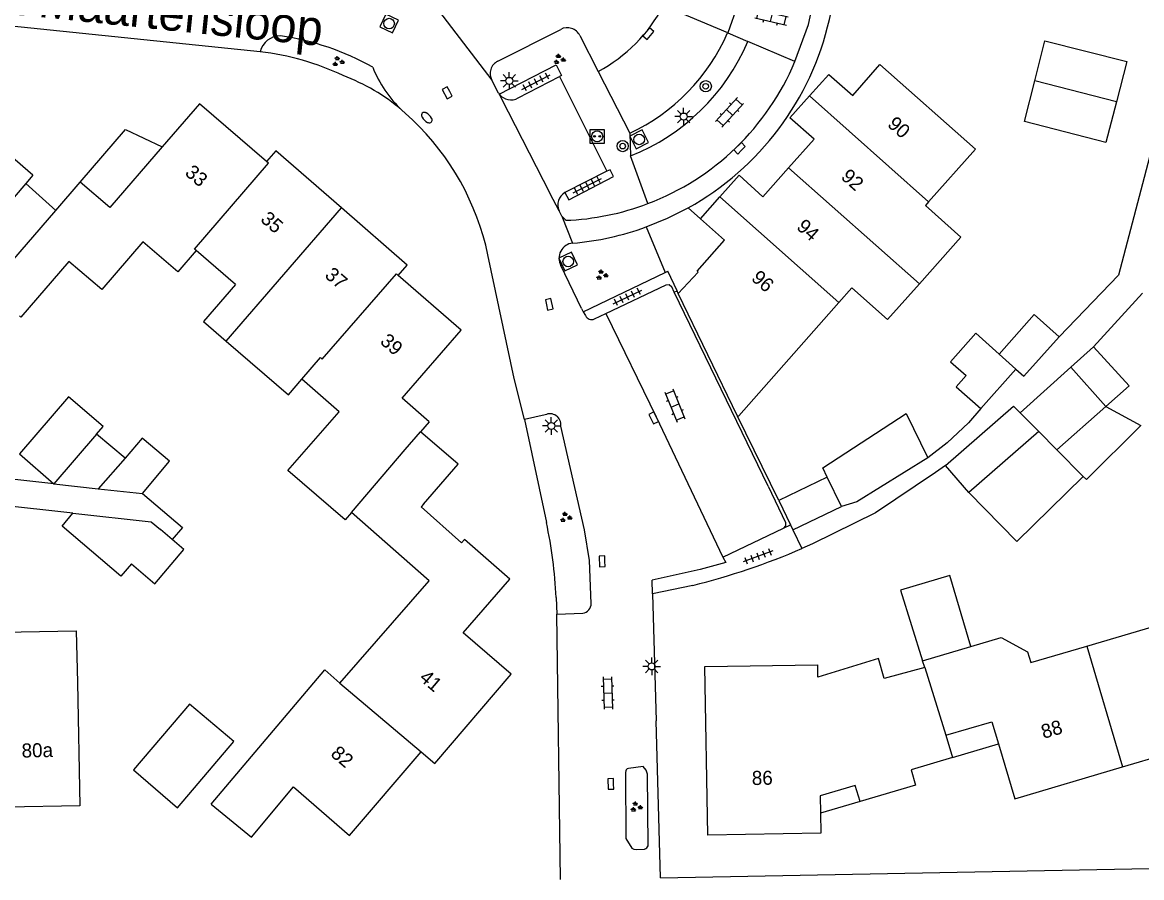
# Model space of a CAD drawing. Extents: x 126000 to 131009, y 393000 to 395500.
# Drawn here: x 130552.1 to 130631.7, y 394849.3 to 394910.1 of the extents above; entities that cross this region are included whole.
import ezdxf

# ---------------------------------------------------------------- set-up
doc = ezdxf.new("R2010")
doc.units = 0
for name, color, linetype in [('gg-afsc-erfafscheiding', 7, 'Continuous'), ('gg-afsc-muur', 7, 'Continuous'), ('gg-anno-huisnummerreeks BGT', 7, 'Continuous'), ('gg-anno-openbare ruimte label', 7, 'Continuous'), ('gg-bbg-bijgebouw', 7, 'Continuous'), ('gg-bbg-gedigitaliseerde bebouwing', 7, 'Continuous'), ('gg-bbg-gedigitaliseerde bijgebouw', 7, 'Continuous'), ('gg-bbg-hoofdgebouw', 7, 'Continuous'), ('gg-bbg-luifel en loopbrug', 7, 'Continuous'), ('gg-bbg-tussenscheiding', 7, 'Continuous'), ('gg-knt-verharding', 7, 'Continuous'), ('gg-knt-verharding nz', 7, 'Continuous'), ('gt-grn-groengrens', 7, 'Continuous'), ('gt-grn-vlakafsluiter', 7, 'Continuous'), ('gt-grn-weggrens', 7, 'Continuous'), ('gt-symb-boom', 7, 'Continuous'), ('gt-symb-brandkraan', 7, 'Continuous'), ('gt-symb-groenvak', 7, 'Continuous'), ('gt-symb-klinker verharding', 7, 'Continuous'), ('gt-symb-kolk', 7, 'Continuous'), ('gt-symb-laadpunt elektrisch vervoer', 7, 'Continuous'), ('gt-symb-lichtmast', 7, 'Continuous'), ('gt-symb-rioolschacht', 7, 'Continuous'), ('gt-symb-tegel verharding', 7, 'Continuous')]:
    doc.layers.add(name, color=color, linetype=linetype)

# ---------------------------------------------------------------- blocks, each defined once
blk = doc.blocks.new('gt0-KOLK')
at = {"layer": 'gt-symb-kolk'}
blk.add_lwpolyline([(0, 0), (0.375, 0), (0.375, 0.4), (-0.375, 0.4), (-0.375, 0), (0, 0)], dxfattribs=at)
blk = doc.blocks.new('gt0-KL1')
at = {"layer": 'gt-symb-klinker verharding'}
for p, q in [((-1.15, 0.3), (1.15, 0.3)), ((-1, -0.3), (-1, 0.3)), ((-0.5, 0.3), (-0.5, 0.45)), ((0, -0.3), (0, 0.3)), ((0.5, 0.3), (0.5, 0.45)), ((1, -0.3), (1, 0.3)), ((-1.15, -0.3), (1.15, -0.3)), ((-0.5, -0.45), (-0.5, -0.3)), ((0.5, -0.45), (0.5, -0.3))]:
    blk.add_line(p, q, dxfattribs=at)
blk = doc.blocks.new('gt0-LEV')
at = {"layer": 'gt-symb-laadpunt elektrisch vervoer'}
blk.add_lwpolyline([(-0.486, 0.501), (0.486, 0.501), (0.486, -0.499), (-0.486, -0.499)], close=True, dxfattribs=at)
for centre, radius in [((0, 0), 0.393), ((-0.186, 0), 0.0566), ((0.186, 0), 0.0566)]:
    blk.add_circle(centre, radius, dxfattribs=at)
blk = doc.blocks.new('gt0-BOOM')
at = {"layer": 'gt-symb-boom'}
for radius in [0.4, 0.2]:
    blk.add_circle((0, 0), radius, dxfattribs=at)
blk = doc.blocks.new('gt0-RS')
at = {"layer": 'gt-symb-rioolschacht'}
blk.add_lwpolyline([(-0.5, -0.5), (0.5, -0.5), (0.5, 0.5), (-0.5, 0.5)], close=True, dxfattribs=at)
blk.add_circle((0, 0), 0.375, dxfattribs=at)
blk = doc.blocks.new('gt0-LMAST')
at = {"layer": 'gt-symb-lichtmast'}
for p, q in [((-0.182, 0.173), (-0.447, 0.438)), ((-0.005, 0.246), (-0.005, 0.621)), ((0.172, 0.173), (0.437, 0.438)), ((-0.255, -0.004), (-0.63, -0.004)), ((-0.182, -0.181), (-0.447, -0.446)), ((-0.005, -0.254), (-0.005, -0.629)), ((0.437, -0.446), (0.172, -0.181)), ((0.245, -0.004), (0.62, -0.004))]:
    blk.add_line(p, q, dxfattribs=at)
blk.add_circle((-0.005, -0.004), 0.25, dxfattribs=at)
blk = doc.blocks.new('gt0-GRVAK')
at = {"layer": 'gt-symb-groenvak'}
for p, q in [((-0.11, 0.189), (-0.228, 0.24)), ((-0.182, 0.153), (0.088, 0.153)), ((-0.091, 0.211), (-0.156, 0.322)), ((-0.047, 0.214), (-0.047, 0.393)), ((-0.004, 0.211), (0.061, 0.322)), ((0.015, 0.189), (0.133, 0.24)), ((0.262, -0.052), (0.197, 0.059)), ((0.305, -0.049), (0.305, 0.13)), ((0.349, -0.052), (0.414, 0.059)), ((-0.245, -0.228), (-0.363, -0.177)), ((-0.318, -0.264), (-0.047, -0.264)), ((-0.226, -0.206), (-0.291, -0.095)), ((-0.183, -0.203), (-0.183, -0.024)), ((-0.139, -0.206), (-0.074, -0.095)), ((-0.12, -0.228), (-0.002, -0.177)), ((0.243, -0.074), (0.125, -0.023)), ((0.17, -0.11), (0.441, -0.11)), ((0.368, -0.074), (0.486, -0.023))]:
    blk.add_line(p, q, dxfattribs=at)
blk = doc.blocks.new('gt0-TEG1')
at = {"layer": 'gt-symb-tegel verharding'}
for p, q in [((-1.125, 0), (1.125, 0)), ((-0.9, -0.25), (-0.9, 0.25)), ((-0.45, -0.25), (-0.45, 0.25)), ((0, -0.25), (0, 0.25)), ((0.45, -0.25), (0.45, 0.25)), ((0.9, -0.25), (0.9, 0.25))]:
    blk.add_line(p, q, dxfattribs=at)
blk = doc.blocks.new('gt0-BR')
at = {"layer": 'gt-symb-brandkraan'}
for centre, radius, start, end in [((-0.244, 0), 0.206, 107.56694, 252.43307), ((0.599, -2.664), 3, 106.89205, 107.56694), ((0, -0.691), 0.938, 73.10799, 106.89205), ((-0.599, -2.664), 3, 72.43309, 73.10799), ((0.244, 0), 0.206, 287.56695, 72.43309), ((0.599, 2.664), 3, 252.43307, 253.10797), ((0, 0.691), 0.938, 253.10797, 286.89206), ((-0.599, 2.664), 3, 286.89206, 287.56695)]:
    blk.add_arc(centre, radius, start, end, dxfattribs=at)

msp = doc.modelspace()

# ---------------------------------------------------------------- linework, layer by layer
at = {"layer": 'gg-afsc-erfafscheiding'}
for p, q in [((130628.25, 394887.05), (130631.73, 394890.86)), ((130555.726, 394875.219), (130541.814, 394876.738)), ((130599.778, 394870.094), (130596.908, 394869.487)), ((130596.908, 394869.487), (130597.166, 394860.471))]:
    msp.add_line(p, q, dxfattribs=at)
for points in [[(130635.11, 394915.407), (130635.077, 394914.185), (130634.544, 394909.346), (130630.023, 394892.122), (130625.81, 394887.75)], [(130554.38, 394877.31), (130534.129, 394879.564), (130528.937, 394883.934)], [(130620.23, 394882.65), (130619.373, 394881.648), (130617.858, 394880.229), (130616.479, 394879.147)], [(130617.72, 394878.62), (130617.01, 394878.11), (130612.745, 394875.25), (130608.273, 394873.044), (130607.531, 394872.715)], [(130560.67, 394876.61), (130563.503, 394874.194), (130562.775, 394873.34)]]:
    msp.add_lwpolyline(points, dxfattribs=at)
msp.add_arc((130588.038, 394917.599), 48.934, 283.88159, 293.47536, dxfattribs=at)
at = {"layer": 'gg-afsc-muur'}
msp.add_line((130605.887, 394876.116), (130602.959, 394882.106), dxfattribs=at)
at = {"layer": 'gg-bbg-bijgebouw'}
for p, q in [((130609.328, 394877.776), (130605.887, 394876.116)), ((130610.333, 394875.696), (130609.328, 394877.776)), ((130605.887, 394876.116), (130606.718, 394874.396)), ((130606.893, 394874.034), (130610.333, 394875.696)), ((130606.718, 394874.396), (130606.893, 394874.034)), ((130560.02, 394856.995), (130563.148, 394854.284))]:
    msp.add_line(p, q, dxfattribs=at)
at = {"layer": 'gg-bbg-gedigitaliseerde bebouwing'}
for p, q in [((130616.532, 394897.342), (130616.298, 394897.079)), ((130567.288, 394891.469), (130564.49, 394893.88)), ((130616.1, 394864.74), (130619.535, 394865.753)), ((130623.788, 394864.6), (130627.77, 394865.78)), ((130616.25, 394864.26), (130616.1, 394864.74)), ((130565.558, 394854.554), (130573.62, 394864.1)), ((130573.62, 394864.1), (130574.7, 394863.15)), ((130556.04, 394863.19), (130556.223, 394854.43))]:
    msp.add_line(p, q, dxfattribs=at)
for points in [[(130613.065, 394907.091), (130619.87, 394901.09), (130616.532, 394897.342)], [(130615.871, 394891.527), (130618.817, 394894.834), (130616.298, 394897.079)], [(130564.49, 394893.88), (130563.18, 394892.36), (130560.7, 394894.5), (130557.77, 394891.11), (130555.44, 394893.11), (130552.02, 394889.15), (130551.921, 394889.236)], [(130567.288, 394891.469), (130565.014, 394888.84), (130566.619, 394887.452)], [(130615.871, 394891.527), (130613.601, 394888.979), (130611.07, 394891.235)], [(130566.619, 394887.452), (130571.033, 394883.633), (130571.99, 394884.74)], [(130575.528, 394875.259), (130575.078, 394874.749), (130571, 394878.25), (130574.64, 394882.42), (130571.99, 394884.74)], [(130574.7, 394863.15), (130581.05, 394870.42), (130575.528, 394875.259)], [(130627.77, 394865.78), (130634.031, 394867.623), (130633.251, 394869.95), (130634.881, 394870.439)], [(130550.741, 394866.764), (130555.963, 394866.873), (130556.04, 394863.19)], [(130619.535, 394865.753), (130621.695, 394866.391), (130623.558, 394865.377), (130623.788, 394864.6)], [(130616.25, 394864.26), (130613.38, 394863.48), (130612.97, 394864.89), (130608.66, 394863.57), (130608.65, 394864.436)]]:
    msp.add_lwpolyline(points, dxfattribs=at)
at = {"layer": 'gg-bbg-gedigitaliseerde bijgebouw'}
for p, q in [((130626.632, 394885.588), (130628.25, 394887.05)), ((130620.23, 394882.65), (130622.73, 394885.453)), ((130626.632, 394885.588), (130623.04, 394882.34)), ((130625.63, 394879.73), (130629.131, 394882.809)), ((130624.355, 394881.014), (130619.385, 394876.701)), ((130624.355, 394881.014), (130625.63, 394879.73)), ((130557.41, 394880.84), (130554.38, 394877.31)), ((130559.44, 394879.13), (130557.41, 394880.84)), ((130619.385, 394876.701), (130617.72, 394878.62)), ((130554.38, 394877.31), (130557.527, 394876.96)), ((130557.527, 394876.96), (130560.67, 394876.61)), ((130562.775, 394873.34), (130561.94, 394874.05))]:
    msp.add_line(p, q, dxfattribs=at)
for points in [[(130624.066, 394905.928), (130624.79, 394908.79), (130630.62, 394907.31), (130629.871, 394904.44)], [(130629.871, 394904.44), (130629.12, 394901.56), (130623.34, 394903.06), (130624.066, 394905.928)], [(130625.81, 394887.75), (130624.02, 394889.34), (130621.545, 394886.52)], [(130621.545, 394886.52), (130619.89, 394888.001), (130618.089, 394885.981)], [(130622.73, 394885.453), (130623.288, 394884.951), (130625.81, 394887.75)], [(130628.25, 394887.05), (130630.78, 394884.26), (130629.131, 394882.809)], [(130618.089, 394885.981), (130619.192, 394884.998), (130618.48, 394884.2), (130620.23, 394882.65)], [(130617.72, 394878.62), (130622.555, 394882.815), (130623.04, 394882.34)], [(130560.67, 394876.61), (130562.6, 394878.91), (130560.65, 394880.56), (130559.44, 394879.13)], [(130559.88, 394871.63), (130559.129, 394870.748), (130554.963, 394874.294), (130555.726, 394875.219)], [(130555.726, 394875.219), (130561.294, 394874.599), (130561.94, 394874.05)], [(130559.88, 394871.63), (130561.54, 394870.2), (130563.61, 394872.63), (130562.775, 394873.34)], [(130563.148, 394854.284), (130567.16, 394858.99), (130564, 394861.66), (130560.02, 394856.995)]]:
    msp.add_lwpolyline(points, dxfattribs=at)
at = {"layer": 'gg-bbg-hoofdgebouw'}
for p, q in [((130552.883, 394899.228), (130552.377, 394898.64)), ((130554.515, 394896.738), (130556.244, 394898.745)), ((130600.322, 394896.129), (130601.696, 394897.691)), ((130550.931, 394892.578), (130554.515, 394896.738)), ((130583.314, 394888.226), (130578.846, 394892.114)), ((130602.959, 394882.106), (130598.743, 394890.835)), ((130610.151, 394890.194), (130611.07, 394891.235)), ((130581.036, 394881.721), (130580.421, 394881.011)), ((130600.639, 394864.332), (130608.65, 394864.436)), ((130617.764, 394859.446), (130618.237, 394857.866)), ((130630.316, 394857.191), (130633.352, 394858.087)), ((130556.223, 394854.43), (130550.976, 394854.338))]:
    msp.add_line(p, q, dxfattribs=at)
for points in [[(130608.072, 394904.866), (130609.444, 394906.398), (130611.138, 394904.905), (130613.065, 394907.091)], [(130606.573, 394899.755), (130608.388, 394901.806), (130606.68, 394903.311), (130608.072, 394904.866)], [(130569.476, 394900.2), (130564.72, 394904.308), (130562.071, 394901.24)], [(130552.883, 394899.228), (130548.026, 394903.421), (130546.718, 394901.905)], [(130562.071, 394901.24), (130558.35, 394896.931), (130556.244, 394898.745)], [(130574.811, 394896.909), (130570.143, 394900.967), (130569.476, 394900.2)], [(130601.696, 394897.691), (130603.061, 394899.243), (130604.757, 394897.704), (130606.573, 394899.755)], [(130552.377, 394898.64), (130548.771, 394894.455), (130550.931, 394892.578)], [(130578.846, 394892.114), (130579.483, 394892.847), (130574.811, 394896.909)], [(130600.082, 394892.408), (130602.032, 394894.623), (130600.322, 394896.129)], [(130598.743, 394890.835), (130600.157, 394892.342), (130600.082, 394892.408)], [(130602.959, 394882.106), (130603.047, 394882.149), (130610.151, 394890.194)], [(130581.036, 394881.721), (130579.119, 394883.383), (130583.314, 394888.226)], [(130580.636, 394875.867), (130583.09, 394878.698), (130580.421, 394881.011)], [(130580.636, 394875.867), (130580.464, 394875.669), (130583.327, 394873.125), (130583.541, 394873.344)], [(130580.463, 394858.276), (130581.452, 394857.433), (130586.856, 394863.778), (130583.467, 394866.723), (130586.777, 394870.533), (130583.541, 394873.344)], [(130608.854, 394853.904), (130608.88, 394852.482), (130600.842, 394852.352), (130600.639, 394864.332)], [(130617.764, 394859.446), (130621.021, 394860.395), (130621.487, 394858.839)], [(130621.487, 394858.839), (130622.659, 394854.929), (130630.316, 394857.191)], [(130565.558, 394854.554), (130568.404, 394852.203), (130571.405, 394855.781), (130575.39, 394852.319), (130580.463, 394858.276)], [(130618.237, 394857.866), (130615.282, 394856.977), (130615.589, 394855.905), (130611.661, 394854.738)], [(130611.661, 394854.738), (130611.311, 394855.881), (130608.832, 394855.14), (130608.854, 394853.904)]]:
    msp.add_lwpolyline(points, dxfattribs=at)
at = {"layer": 'gg-bbg-luifel en loopbrug'}
for p, q in [((130552.377, 394898.64), (130554.515, 394896.738)), ((130629.131, 394882.809), (130631.601, 394881.443)), ((130625.63, 394879.73), (130627.521, 394877.831)), ((130618.237, 394857.866), (130621.487, 394858.839)), ((130611.661, 394854.738), (130608.854, 394853.904))]:
    msp.add_line(p, q, dxfattribs=at)
for points in [[(130556.244, 394898.745), (130559.468, 394902.488), (130562.071, 394901.24)], [(130557.41, 394880.84), (130557.867, 394881.368), (130555.421, 394883.484), (130551.921, 394879.437), (130554.38, 394877.31)], [(130609.328, 394877.776), (130609.008, 394878.438), (130614.944, 394882.308), (130616.479, 394879.147)], [(130627.521, 394877.831), (130627.747, 394877.604), (130631.601, 394881.443)], [(130616.479, 394879.147), (130611.44, 394876.02), (130610.333, 394875.696)], [(130627.521, 394877.831), (130622.793, 394873.212), (130619.385, 394876.701)], [(130619.535, 394865.753), (130618.027, 394870.789), (130614.536, 394869.743), (130616.1, 394864.74)]]:
    msp.add_lwpolyline(points, dxfattribs=at)
at = {"layer": 'gg-bbg-tussenscheiding'}
for p, q in [((130629.871, 394904.44), (130624.066, 394905.928)), ((130608.072, 394904.866), (130616.532, 394897.342)), ((130606.573, 394899.755), (130615.871, 394891.527)), ((130610.151, 394890.194), (130601.696, 394897.691)), ((130566.619, 394887.452), (130574.811, 394896.909)), ((130622.73, 394885.453), (130621.545, 394886.52)), ((130626.632, 394885.588), (130629.131, 394882.809)), ((130623.04, 394882.34), (130624.355, 394881.014)), ((130559.44, 394879.13), (130557.527, 394876.96)), ((130627.77, 394865.78), (130630.316, 394857.191)), ((130616.25, 394864.26), (130617.764, 394859.446)), ((130574.7, 394863.15), (130580.463, 394858.276))]:
    msp.add_line(p, q, dxfattribs=at)
for points in [[(130564.49, 394893.88), (130564.37, 394893.99), (130569.62, 394900.09), (130569.476, 394900.2)], [(130571.99, 394884.74), (130573.31, 394886.28), (130573.43, 394886.17), (130578.71, 394892.23), (130578.846, 394892.114)], [(130575.528, 394875.259), (130579.344, 394879.751), (130580.421, 394881.011)]]:
    msp.add_lwpolyline(points, dxfattribs=at)
at = {"layer": 'gg-knt-verharding'}
for p, q in [((130569.024, 394908.003), (130550.404, 394909.908)), ((130585.917, 394907.333), (130590.389, 394909.594)), ((130591.739, 394909.16), (130593.052, 394906.601)), ((130602.251, 394909.342), (130603.678, 394908.733)), ((130607.029, 394907.302), (130603.678, 394908.733)), ((130593.052, 394906.601), (130595.302, 394902.219)), ((130585.97, 394905.067), (130585.496, 394905.991)), ((130587.363, 394904.723), (130590.294, 394906.243)), ((130590.294, 394906.243), (130593.675, 394899.51)), ((130585.97, 394905.067), (130586.012, 394904.999)), ((130579.861, 394903.166), (130579.108, 394903.856)), ((130596.583, 394897.216), (130595.347, 394900.607)), ((130593.675, 394899.51), (130590.686, 394897.994)), ((130590.467, 394896.318), (130590.269, 394896.704)), ((130590.743, 394896.029), (130590.467, 394896.318)), ((130591.856, 394889.765), (130590.394, 394892.817)), ((130591.986, 394889.538), (130597.817, 394892.324)), ((130597.817, 394892.324), (130597.993, 394892.408)), ((130598.651, 394891.027), (130597.993, 394892.408)), ((130598.456, 394890.936), (130598.276, 394891.307)), ((130598.456, 394890.936), (130598.651, 394891.027)), ((130605.136, 394877.136), (130598.456, 394890.936)), ((130598.743, 394890.835), (130598.651, 394891.027)), ((130591.856, 394889.765), (130591.986, 394889.538)), ((130591.986, 394889.538), (130592.146, 394889.257)), ((130592.789, 394889.025), (130593.597, 394889.409)), ((130589.276, 394882.2), (130587.813, 394881.877)), ((130601.914, 394872.094), (130606.21, 394874.151)), ((130606.21, 394874.151), (130606.718, 394874.396)), ((130596.908, 394869.487), (130596.88, 394870.457)), ((130590.123, 394868.041), (130591.95, 394868.107)), ((130590.38, 394849.185), (130590.123, 394868.041)), ((130597.484, 394849.311), (130597.166, 394860.471)), ((130597.484, 394849.311), (130636.447, 394850.057))]:
    msp.add_line(p, q, dxfattribs=at)
for points in [[(130603.395, 394913.324), (130602.938, 394911.3), (130602.251, 394909.342)], [(130607.029, 394907.302), (130607.992, 394909.952), (130608.578, 394912.709)], [(130586.012, 394904.999), (130590.073, 394907.086), (130590.452, 394906.321), (130590.294, 394906.243)], [(130590.686, 394897.994), (130590.957, 394897.476), (130594.136, 394899.141), (130593.892, 394899.62), (130593.675, 394899.51)], [(130596.461, 394895.557), (130597.974, 394896.174), (130599.435, 394896.91)], [(130587.813, 394881.877), (130587.086, 394884.799), (130585.215, 394893.578)], [(130593.597, 394889.409), (130597.88, 394891.443), (130598.105, 394891.46), (130598.276, 394891.307)], [(130592.56, 394868.805), (130592.423, 394871.864), (130592.088, 394874.03), (130590.389, 394881.414)], [(130605.136, 394877.136), (130606.362, 394874.566), (130606.368, 394874.328), (130606.21, 394874.151)], [(130601.914, 394872.094), (130602.109, 394871.728), (130600.289, 394871.211), (130596.88, 394870.457)], [(130596.607, 394851.589), (130596.559, 394856.667), (130596.469, 394856.956), (130596.239, 394857.219), (130595.206, 394857.087)], [(130594.996, 394856.806), (130595.01, 394852.113), (130595.444, 394851.412), (130595.584, 394851.337), (130595.742, 394851.322), (130596.342, 394851.356)]]:
    msp.add_lwpolyline(points, dxfattribs=at)
for centre, radius, start, end in [((130589.474, 394914.847), 20.518, 299.04373, 35.33544), ((130590.856, 394908.73), 0.982, 25.9484, 118.40832), ((130570.51, 394907.61), 1.537, 90.97381, 165.18796), ((130567.608, 394890.045), 19.317, 60.82146, 81.43856), ((130589.256, 394915.068), 14.2, 295.19759, 336.21926), ((130589.843, 394914.584), 15.021, 291.49497, 337.07767), ((130586.324, 394906.468), 0.956, 115.20558, 209.96001), ((130590.038, 394914.447), 18.432, 290.79878, 337.19222), ((130584.759, 394909.944), 8.306, 201.41582, 227.13349), ((130586.846, 394905.636), 1.049, 217.36435, 299.54314), ((130567.025, 394889.71), 18.596, 12.00605, 46.35248), ((130591.214, 394897.111), 1.029, 120.8946, 203.27794), ((130590.038, 394914.458), 18.443, 272.19123, 290.78689), ((130589.479, 394914.821), 20.49, 274.91763, 289.92398), ((130591.339, 394893.334), 1.077, 95.53116, 208.68755), ((130592.586, 394889.469), 0.488, 205.72248, 294.59775), ((130589.63, 394881.52), 0.767, 352.06675, 117.47382), ((130591.848, 394868.812), 0.712, 278.23983, 359.45809), ((130595.254, 394856.832), 0.259, 100.67593, 185.78027), ((130596.238, 394851.741), 0.399, 285.06282, 337.58398)]:
    msp.add_arc(centre, radius, start, end, dxfattribs=at)
at = {"layer": 'gg-knt-verharding nz'}
for p, q in [((130602.251, 394909.342), (130597.689, 394911.267)), ((130586.012, 394904.999), (130586.654, 394903.736)), ((130586.654, 394903.736), (130589.645, 394897.918)), ((130590.269, 394896.704), (130589.645, 394897.918))]:
    msp.add_line(p, q, dxfattribs=at)
msp.add_lwpolyline([(130593.597, 394889.409), (130597.173, 394882.076), (130601.914, 394872.094)], dxfattribs=at)
msp.add_arc((130587.662, 394916.594), 11.354, 298.33937, 332.01784, dxfattribs=at)
at = {"layer": 'gt-grn-groengrens'}
for p, q in [((130595.302, 394902.219), (130595.347, 394900.607)), ((130600.322, 394896.129), (130599.435, 394896.91)), ((130596.461, 394895.557), (130597.817, 394892.324)), ((130587.813, 394881.877), (130589.37, 394874.55)), ((130590.06, 394869.23), (130590.123, 394868.041))]:
    msp.add_line(p, q, dxfattribs=at)
for centre, radius, start, end in [((130566.957, 394889.633), 18.486, 64.44858, 83.57864), ((130569.921, 394893.003), 14.219, 49.75042, 69.37245), ((130559.273, 394867.942), 30.814, 2.39615, 12.38378)]:
    msp.add_arc(centre, radius, start, end, dxfattribs=at)
at = {"layer": 'gt-grn-vlakafsluiter'}
msp.add_line((130606.893, 394874.034), (130607.531, 394872.715), dxfattribs=at)
at = {"layer": 'gt-grn-weggrens'}
for p, q in [((130581.462, 394911.24), (130585.496, 394905.991)), ((130590.467, 394896.318), (130591.235, 394894.406))]:
    msp.add_line(p, q, dxfattribs=at)

# ---------------------------------------------------------------- block references
at = {"layer": 'gt-symb-boom'}
for p in [(130600.691, 394905.553), (130594.79, 394901.301)]:
    msp.add_blockref('gt0-BOOM', p, dxfattribs=at)
at = {"layer": 'gt-symb-brandkraan', "rotation": -43.86557836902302}
msp.add_blockref('gt0-BR', (130580.875, 394903.327), dxfattribs=at)
at = {"layer": 'gt-symb-groenvak'}
for p in [(130574.561, 394907.307), (130590.278, 394907.462), (130593.302, 394892.141), (130590.735, 394874.925), (130595.742, 394854.346)]:
    msp.add_blockref('gt0-GRVAK', p, dxfattribs=at)
at = {"layer": 'gt-symb-klinker verharding'}
for p, rotation in [((130605.368, 394910.442), -13.007504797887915), ((130602.384, 394903.695), -132.4471018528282), ((130598.503, 394882.875), -67.92205836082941), ((130593.734, 394862.445), -88.4533897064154)]:
    msp.add_blockref('gt0-KL1', p, dxfattribs=dict(at, rotation=rotation))
at = {"layer": 'gt-symb-kolk'}
for p, rotation in [((130596.46, 394909.416), -129.1966888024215), ((130582.501, 394905.173), 117.12876605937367), ((130603.235, 394901.003), 44.35170201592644), ((130589.38, 394890.015), -77.99329169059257), ((130597.173, 394882.076), 115.99485501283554), ((130593.529, 394871.805), 92.52190794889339), ((130594.144, 394855.985), 91.317570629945)]:
    msp.add_blockref('gt0-KOLK', p, dxfattribs=dict(at, rotation=rotation))
at = {"layer": 'gt-symb-laadpunt elektrisch vervoer'}
msp.add_blockref('gt0-LEV', (130592.978, 394901.991), dxfattribs=at)
at = {"layer": 'gt-symb-lichtmast'}
for p in [(130586.741, 394905.942), (130599.127, 394903.405), (130589.721, 394881.425), (130596.859, 394864.335)]:
    msp.add_blockref('gt0-LMAST', p, dxfattribs=at)
at = {"layer": 'gt-symb-rioolschacht'}
for p, rotation in [((130578.192, 394910.006), -25.33527699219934), ((130595.961, 394901.778), 27.00065470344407), ((130590.92, 394893.105), -64.40857585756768)]:
    msp.add_blockref('gt0-RS', p, dxfattribs=dict(at, rotation=rotation))
at = {"layer": 'gt-symb-tegel verharding'}
for p, rotation in [((130588.629, 394905.855), 27.513061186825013), ((130592.283, 394898.495), 27.334075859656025), ((130595.128, 394890.586), 25.77110594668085), ((130604.401, 394872.161), -159.51770311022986)]:
    msp.add_blockref('gt0-TEG1', p, dxfattribs=dict(at, rotation=rotation))

# ---------------------------------------------------------------- texts
at = {"layer": 'gg-anno-huisnummerreeks BGT'}
for s, rotation, p in [('90', 318.6, (130613.54, 394902.757)), ('33', 319.2, (130563.622, 394899.31)), ('92', 318.5, (130610.238, 394899.033)), ('35', 319, (130568.991, 394896.007)), ('94', 318.5, (130607.082, 394895.468)), ('37', 319, (130573.557, 394892.037)), ('96', 318.6, (130603.865, 394891.828)), ('39', 319, (130577.487, 394887.332)), ('41', 319.6, (130580.276, 394863.419)), ('88', 16.4, (130624.699, 394859.182)), ('80a', 1, (130552.088, 394857.858)), ('82', 319.6, (130573.975, 394858.025)), ('86', 0.9, (130603.973, 394855.904))]:
    msp.add_text(s, height=1, rotation=rotation, dxfattribs=at).set_placement(p)
at = {"layer": 'gg-anno-openbare ruimte label'}
msp.add_text('Sint Maartensloop', height=2.5, rotation=354.1, dxfattribs=at).set_placement((130546.559, 394911.177))

doc.saveas('drawing.dxf')
